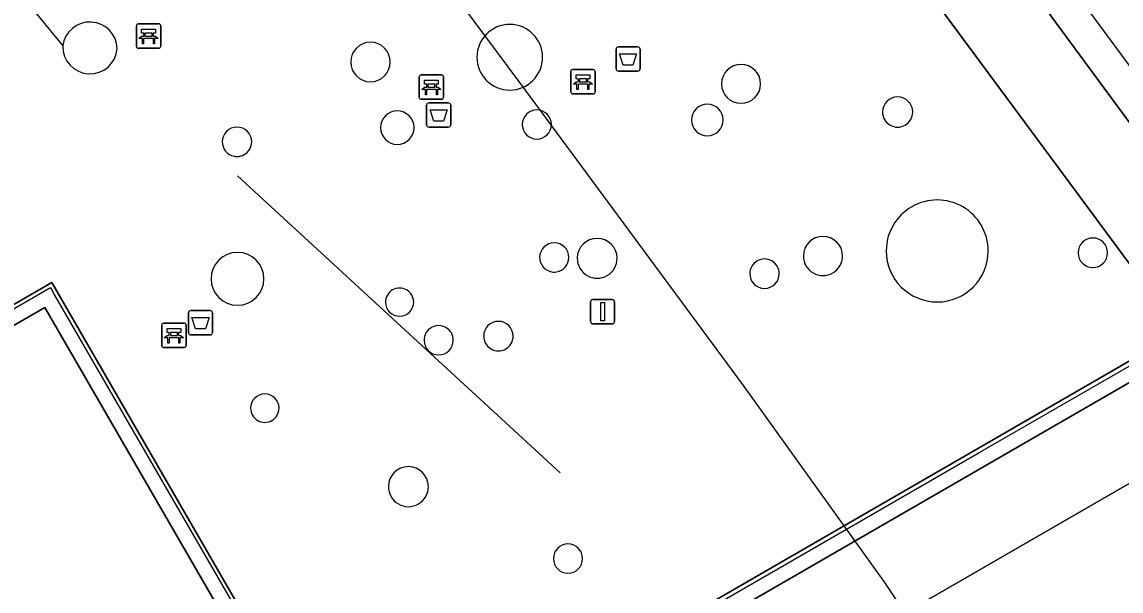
# Model space of a CAD drawing. Extents: x 155018 to 156648, y 383979 to 385733.
# Drawn here: x 155957.69 to 156002.85, y 384975.12 to 384998.49 of the extents above; entities that cross this region are included whole.
import ezdxf

# ---------------------------------------------------------------- set-up
doc = ezdxf.new("R2010")
doc.units = 0
for name, color, linetype in [('IMGEO_Afvalbak', 7, 'Continuous'), ('IMGEO_Bank', 7, 'Continuous'), ('IMGEO_Dek', 7, 'Continuous'), ('IMGEO_Groenvoorziening', 7, 'Continuous'), ('IMGEO_Lichtmast', 7, 'Continuous'), ('IMGEO_Lijnafwatering', 7, 'Continuous'), ('IMGEO_OVBaan_gesloten', 7, 'Continuous'), ('IMGEO_Pand', 7, 'Continuous'), ('IMGEO_Pand_overbouw', 7, 'Continuous'), ('IMGEO_Voetpad_gesloten', 7, 'Continuous'), ('IMGEO_Voetpad_open', 7, 'Continuous')]:
    doc.layers.add(name, color=color, linetype=linetype)

msp = doc.modelspace()

# ---------------------------------------------------------------- linework, layer by layer
at = {"layer": 'IMGEO_Afvalbak'}
for p, q in [((155982.097, 384996.573), (155982.097, 384997.373)), ((155982.097, 384997.373), (155982.097, 384996.573)), ((155982.197, 384997.473), (155982.987, 384997.473)), ((155982.987, 384997.473), (155982.197, 384997.473)), ((155983.087, 384997.373), (155983.087, 384996.573)), ((155983.087, 384996.573), (155983.087, 384997.373)), ((155982.987, 384996.473), (155982.197, 384996.473)), ((155982.197, 384996.473), (155982.987, 384996.473)), ((155974.314, 384994.273), (155974.314, 384995.073)), ((155974.314, 384995.073), (155974.314, 384994.273)), ((155974.414, 384995.173), (155975.204, 384995.173)), ((155975.204, 384995.173), (155974.414, 384995.173)), ((155975.304, 384995.073), (155975.304, 384994.273)), ((155975.304, 384994.273), (155975.304, 384995.073)), ((155975.204, 384994.173), (155974.414, 384994.173)), ((155974.414, 384994.173), (155975.204, 384994.173)), ((155964.527, 384985.738), (155964.527, 384986.538)), ((155964.527, 384986.538), (155964.527, 384985.738)), ((155964.627, 384986.638), (155965.417, 384986.638)), ((155965.417, 384986.638), (155964.627, 384986.638)), ((155965.517, 384986.538), (155965.517, 384985.738)), ((155965.517, 384985.738), (155965.517, 384986.538)), ((155965.417, 384985.638), (155964.627, 384985.638)), ((155964.627, 384985.638), (155965.417, 384985.638))]:
    msp.add_line(p, q, dxfattribs=at)
for points in [[(155982.24, 384997.187), (155982.944, 384997.187), (155982.795, 384996.717), (155982.389, 384996.717), (155982.24, 384997.187)], [(155974.457, 384994.887), (155975.161, 384994.887), (155975.012, 384994.417), (155974.606, 384994.417), (155974.457, 384994.887)], [(155964.67, 384986.352), (155965.374, 384986.352), (155965.225, 384985.882), (155964.819, 384985.882), (155964.67, 384986.352)]]:
    msp.add_lwpolyline(points, dxfattribs=at)
for centre, start, end in [((155982.197, 384997.373), 90, 180), ((155982.197, 384997.373), 90, 180), ((155982.987, 384997.373), 0, 90), ((155982.987, 384997.373), 360, 90), ((155982.197, 384996.573), 180, 270), ((155982.197, 384996.573), 180, 270), ((155982.987, 384996.573), 270, 0), ((155982.987, 384996.573), 270, 0), ((155974.414, 384995.073), 90, 180), ((155974.414, 384995.073), 90, 180), ((155975.204, 384995.073), 0, 90), ((155975.204, 384995.073), 360, 90), ((155974.414, 384994.273), 180, 270), ((155974.414, 384994.273), 180, 270), ((155975.204, 384994.273), 270, 0), ((155975.204, 384994.273), 270, 0), ((155964.627, 384986.538), 90, 180), ((155964.627, 384986.538), 90, 180), ((155965.417, 384986.538), 0, 90), ((155965.417, 384986.538), 360, 90), ((155964.627, 384985.738), 180, 270), ((155964.627, 384985.738), 180, 270), ((155965.417, 384985.738), 270, 0), ((155965.417, 384985.738), 270, 0)]:
    msp.add_arc(centre, 0.1, start, end, dxfattribs=at)
at = {"layer": 'IMGEO_Bank'}
for p, q in [((155962.388, 384997.491), (155962.388, 384998.332)), ((155962.388, 384998.332), (155962.388, 384997.491)), ((155962.463, 384998.416), (155963.304, 384998.416)), ((155963.304, 384998.416), (155962.463, 384998.416)), ((155963.388, 384998.341), (155963.388, 384997.5)), ((155963.388, 384997.5), (155963.388, 384998.341)), ((155963.085, 384997.814), (155962.692, 384997.814)), ((155962.697, 384997.922), (155962.697, 384998.028)), ((155962.741, 384998.028), (155962.741, 384997.922)), ((155963.029, 384998.034), (155962.747, 384998.034)), ((155962.747, 384997.916), (155963.029, 384997.916)), ((155963.035, 384997.922), (155963.035, 384998.028)), ((155963.079, 384998.028), (155963.079, 384997.922)), ((155963.313, 384997.416), (155962.472, 384997.416)), ((155962.472, 384997.416), (155963.313, 384997.416)), ((155974.087, 384996.32), (155974.928, 384996.32)), ((155974.928, 384996.32), (155974.087, 384996.32)), ((155980.24, 384995.613), (155980.24, 384996.454)), ((155980.24, 384996.454), (155980.24, 384995.613)), ((155980.315, 384996.538), (155981.156, 384996.538)), ((155981.156, 384996.538), (155980.315, 384996.538)), ((155981.24, 384996.463), (155981.24, 384995.622)), ((155981.24, 384995.622), (155981.24, 384996.463)), ((155974.012, 384995.395), (155974.012, 384996.236)), ((155974.012, 384996.236), (155974.012, 384995.395)), ((155974.321, 384995.826), (155974.321, 384995.932)), ((155974.365, 384995.932), (155974.365, 384995.826)), ((155974.653, 384995.938), (155974.371, 384995.938)), ((155974.659, 384995.826), (155974.659, 384995.932)), ((155974.703, 384995.932), (155974.703, 384995.826)), ((155975.012, 384996.245), (155975.012, 384995.404)), ((155975.012, 384995.404), (155975.012, 384996.245)), ((155980.937, 384995.936), (155980.544, 384995.936)), ((155980.549, 384996.044), (155980.549, 384996.15)), ((155980.593, 384996.15), (155980.593, 384996.044)), ((155980.881, 384996.156), (155980.599, 384996.156)), ((155980.599, 384996.038), (155980.881, 384996.038)), ((155980.887, 384996.044), (155980.887, 384996.15)), ((155980.931, 384996.15), (155980.931, 384996.044)), ((155974.709, 384995.718), (155974.316, 384995.718)), ((155974.371, 384995.82), (155974.653, 384995.82)), ((155981.165, 384995.538), (155980.324, 384995.538)), ((155980.324, 384995.538), (155981.165, 384995.538)), ((155974.937, 384995.32), (155974.096, 384995.32)), ((155974.096, 384995.32), (155974.937, 384995.32)), ((155963.432, 384985.195), (155963.432, 384986.036)), ((155963.432, 384986.036), (155963.432, 384985.195)), ((155963.507, 384986.12), (155964.348, 384986.12)), ((155964.348, 384986.12), (155963.507, 384986.12)), ((155964.432, 384986.045), (155964.432, 384985.204)), ((155964.432, 384985.204), (155964.432, 384986.045)), ((155964.129, 384985.518), (155963.736, 384985.518)), ((155963.741, 384985.626), (155963.741, 384985.732)), ((155963.785, 384985.732), (155963.785, 384985.626)), ((155964.073, 384985.738), (155963.791, 384985.738)), ((155963.791, 384985.62), (155964.073, 384985.62)), ((155964.079, 384985.626), (155964.079, 384985.732)), ((155964.123, 384985.732), (155964.123, 384985.626)), ((155964.357, 384985.12), (155963.516, 384985.12)), ((155963.516, 384985.12), (155964.357, 384985.12))]:
    msp.add_line(p, q, dxfattribs=at)
for points in [[(155962.691, 384998.034), (155962.605, 384998.034), (155962.605, 384998.195), (155963.168, 384998.195), (155963.168, 384998.034), (155963.085, 384998.034)], [(155962.635, 384997.814), (155962.493, 384997.814), (155962.605, 384997.916), (155962.691, 384997.916)], [(155962.685, 384997.807), (155962.685, 384997.6), (155962.642, 384997.6), (155962.642, 384997.807)], [(155963.085, 384997.916), (155963.168, 384997.916), (155963.28, 384997.814), (155963.141, 384997.814)], [(155963.135, 384997.807), (155963.135, 384997.6), (155963.091, 384997.6), (155963.091, 384997.807)], [(155980.543, 384996.156), (155980.457, 384996.156), (155980.457, 384996.317), (155981.02, 384996.317), (155981.02, 384996.156), (155980.937, 384996.156)], [(155974.315, 384995.938), (155974.229, 384995.938), (155974.229, 384996.099), (155974.792, 384996.099), (155974.792, 384995.938), (155974.709, 384995.938)], [(155980.487, 384995.936), (155980.345, 384995.936), (155980.457, 384996.038), (155980.543, 384996.038)], [(155980.537, 384995.929), (155980.537, 384995.722), (155980.494, 384995.722), (155980.494, 384995.929)], [(155980.937, 384996.038), (155981.02, 384996.038), (155981.132, 384995.936), (155980.993, 384995.936)], [(155980.987, 384995.929), (155980.987, 384995.722), (155980.943, 384995.722), (155980.943, 384995.929)], [(155974.259, 384995.718), (155974.117, 384995.718), (155974.229, 384995.82), (155974.315, 384995.82)], [(155974.309, 384995.711), (155974.309, 384995.504), (155974.266, 384995.504), (155974.266, 384995.711)], [(155974.709, 384995.82), (155974.792, 384995.82), (155974.904, 384995.718), (155974.765, 384995.718)], [(155974.759, 384995.711), (155974.759, 384995.504), (155974.715, 384995.504), (155974.715, 384995.711)], [(155963.679, 384985.518), (155963.537, 384985.518), (155963.649, 384985.62), (155963.735, 384985.62)], [(155963.735, 384985.738), (155963.649, 384985.738), (155963.649, 384985.899), (155964.212, 384985.899), (155964.212, 384985.738), (155964.129, 384985.738)], [(155963.729, 384985.511), (155963.729, 384985.304), (155963.686, 384985.304), (155963.686, 384985.511)], [(155964.129, 384985.62), (155964.212, 384985.62), (155964.324, 384985.518), (155964.185, 384985.518)], [(155964.179, 384985.511), (155964.179, 384985.304), (155964.135, 384985.304), (155964.135, 384985.511)]]:
    msp.add_lwpolyline(points, dxfattribs=at)
for centre, radius, start, end in [((155962.466, 384998.338), 0.0779, 92.4484, 184.2845), ((155962.466, 384998.338), 0.0779, 92.4484, 184.2845), ((155963.31, 384998.338), 0.0779, 2.4484, 94.2845), ((155963.31, 384998.338), 0.0779, 2.4484, 94.2845), ((155962.635, 384997.807), 0.00671, 2.8957, 87.1043), ((155962.692, 384997.807), 0.00671, 92.8957, 177.1043), ((155962.69, 384998.027), 0.00671, 2.8957, 87.1043), ((155962.69, 384997.923), 0.00671, 272.8957, 357.1043), ((155962.747, 384998.027), 0.00671, 92.8957, 177.1043), ((155962.747, 384997.923), 0.00671, 182.8957, 267.1043), ((155963.029, 384998.027), 0.00671, 2.8957, 87.1043), ((155963.029, 384997.923), 0.00671, 272.8957, 357.1043), ((155963.086, 384998.027), 0.00671, 92.8957, 177.1043), ((155963.086, 384997.923), 0.00671, 182.8957, 267.1043), ((155963.084, 384997.807), 0.00671, 2.8957, 87.1043), ((155963.141, 384997.807), 0.00671, 92.8957, 177.1043), ((155962.466, 384997.494), 0.0779, 182.4484, 274.2845), ((155962.466, 384997.494), 0.0779, 182.4484, 274.2845), ((155963.31, 384997.494), 0.0779, 272.4484, 4.2845), ((155963.31, 384997.494), 0.0779, 272.4484, 4.2845), ((155974.09, 384996.242), 0.0779, 92.4484, 184.2845), ((155974.09, 384996.242), 0.0779, 92.4484, 184.2845), ((155974.934, 384996.242), 0.0779, 2.4484, 94.2845), ((155974.934, 384996.242), 0.0779, 2.4484, 94.2845), ((155980.318, 384996.46), 0.0779, 92.4484, 184.2845), ((155980.318, 384996.46), 0.0779, 92.4484, 184.2845), ((155981.162, 384996.46), 0.0779, 2.4484, 94.2845), ((155981.162, 384996.46), 0.0779, 2.4484, 94.2845), ((155974.314, 384995.931), 0.00671, 2.8957, 87.1043), ((155974.371, 384995.931), 0.00671, 92.8957, 177.1043), ((155974.653, 384995.931), 0.00671, 2.8957, 87.1043), ((155974.71, 384995.931), 0.00671, 92.8957, 177.1043), ((155980.487, 384995.929), 0.00671, 2.8957, 87.1043), ((155980.544, 384995.929), 0.00671, 92.8957, 177.1043), ((155980.542, 384996.149), 0.00671, 2.8957, 87.1043), ((155980.542, 384996.045), 0.00671, 272.8957, 357.1043), ((155980.599, 384996.149), 0.00671, 92.8957, 177.1043), ((155980.599, 384996.045), 0.00671, 182.8957, 267.1043), ((155980.881, 384996.149), 0.00671, 2.8957, 87.1043), ((155980.881, 384996.045), 0.00671, 272.8957, 357.1043), ((155980.938, 384996.149), 0.00671, 92.8957, 177.1043), ((155980.938, 384996.045), 0.00671, 182.8957, 267.1043), ((155980.936, 384995.929), 0.00671, 2.8957, 87.1043), ((155980.993, 384995.929), 0.00671, 92.8957, 177.1043), ((155974.259, 384995.711), 0.00671, 2.8957, 87.1043), ((155974.316, 384995.711), 0.00671, 92.8957, 177.1043), ((155974.314, 384995.827), 0.00671, 272.8957, 357.1043), ((155974.371, 384995.827), 0.00671, 182.8957, 267.1043), ((155974.653, 384995.827), 0.00671, 272.8957, 357.1043), ((155974.71, 384995.827), 0.00671, 182.8957, 267.1043), ((155974.708, 384995.711), 0.00671, 2.8957, 87.1043), ((155974.765, 384995.711), 0.00671, 92.8957, 177.1043), ((155980.318, 384995.616), 0.0779, 182.4484, 274.2845), ((155980.318, 384995.616), 0.0779, 182.4484, 274.2845), ((155981.162, 384995.616), 0.0779, 272.4484, 4.2845), ((155981.162, 384995.616), 0.0779, 272.4484, 4.2845), ((155974.09, 384995.398), 0.0779, 182.4484, 274.2845), ((155974.09, 384995.398), 0.0779, 182.4484, 274.2845), ((155974.934, 384995.398), 0.0779, 272.4484, 4.2845), ((155974.934, 384995.398), 0.0779, 272.4484, 4.2845), ((155963.51, 384986.042), 0.0779, 92.4484, 184.2845), ((155963.51, 384986.042), 0.0779, 92.4484, 184.2845), ((155964.354, 384986.042), 0.0779, 2.4484, 94.2845), ((155964.354, 384986.042), 0.0779, 2.4484, 94.2845), ((155963.679, 384985.511), 0.00671, 2.8957, 87.1043), ((155963.736, 384985.511), 0.00671, 92.8957, 177.1043), ((155963.734, 384985.731), 0.00671, 2.8957, 87.1043), ((155963.734, 384985.627), 0.00671, 272.8957, 357.1043), ((155963.791, 384985.731), 0.00671, 92.8957, 177.1043), ((155963.791, 384985.627), 0.00671, 182.8957, 267.1043), ((155964.073, 384985.731), 0.00671, 2.8957, 87.1043), ((155964.073, 384985.627), 0.00671, 272.8957, 357.1043), ((155964.13, 384985.731), 0.00671, 92.8957, 177.1043), ((155964.13, 384985.627), 0.00671, 182.8957, 267.1043), ((155964.128, 384985.511), 0.00671, 2.8957, 87.1043), ((155964.185, 384985.511), 0.00671, 92.8957, 177.1043), ((155963.51, 384985.198), 0.0779, 182.4484, 274.2845), ((155963.51, 384985.198), 0.0779, 182.4484, 274.2845), ((155964.354, 384985.198), 0.0779, 272.4484, 4.2845), ((155964.354, 384985.198), 0.0779, 272.4484, 4.2845)]:
    msp.add_arc(centre, radius, start, end, dxfattribs=at)
at = {"layer": 'IMGEO_Dek'}
msp.add_lwpolyline([(155993.065, 385002.273), (156005.259, 384985.766), (156005.736, 384985.143), (156007.45, 384981.995), (156019.904, 384959.036), (156026.633, 384946.28), (156027.709, 384944.118), (156028.763, 384941.944), (156029.793, 384939.759), (156030.8, 384937.563), (156031.783, 384935.357), (156032.743, 384933.14), (156033.68, 384930.916), (156034.6, 384928.685)], dxfattribs=at)
at = {"layer": 'IMGEO_Groenvoorziening'}
for centre, radius, start, end in [((155960.48, 384997.371), 1.122, 1.4571, 173.0099), ((155977.73, 384997.045), 1.35, 360, 180), ((155960.485, 384997.481), 1.119, 178.609, 355.858), ((155972.006, 384996.85), 0.811, 360, 180), ((155972.006, 384996.85), 0.811, 180, 0), ((155977.73, 384997.045), 1.35, 180, 0), ((155987.236, 384995.952), 0.8, 0, 180), ((155987.236, 384995.952), 0.8, 180, 0), ((155993.668, 384994.794), 0.62, 0.0462, 179.9538), ((155985.852, 384994.47), 0.65, 0, 180), ((155973.109, 384994.154), 0.689, 0, 180), ((155978.843, 384994.281), 0.6, 0, 180), ((155993.668, 384994.794), 0.62, 179.9538, 0.0462), ((155966.522, 384993.572), 0.604, 0.0475, 179.9525), ((155973.109, 384994.154), 0.689, 180, 360), ((155978.843, 384994.281), 0.6, 180, 0), ((155985.852, 384994.47), 0.65, 180, 360), ((155966.522, 384993.572), 0.604, 179.9525, 0.0475), ((155995.296, 384989.087), 2.095, 359.9863, 180.0137), ((155981.323, 384988.786), 0.819, 0.035, 179.965), ((155990.601, 384988.881), 0.806, 0.0356, 179.9644), ((156001.691, 384989.013), 0.606, 360, 180), ((155979.56, 384988.819), 0.601, 0.0477, 179.9523), ((155966.544, 384987.941), 1.085, 0, 180), ((155979.56, 384988.819), 0.6, 179.9109, 278.4763), ((155979.56, 384988.821), 0.601, 278.4415, 359.9284), ((155981.323, 384988.786), 0.819, 179.965, 0.035), ((155988.198, 384988.153), 0.605, 359.9526, 180.0474), ((155990.601, 384988.881), 0.806, 179.9644, 0.0356), ((155995.296, 384989.087), 2.095, 180.0137, 359.9863), ((156001.691, 384989.013), 0.606, 180, 0), ((155966.544, 384987.941), 1.085, 180, 0), ((155988.198, 384988.153), 0.605, 180.0474, 359.9526), ((155973.204, 384986.985), 0.579, 359.9505, 180.0495), ((155973.204, 384986.985), 0.579, 180.0495, 359.9505), ((155974.81, 384985.417), 0.601, 359.9523, 180.0477), ((155977.265, 384985.589), 0.606, 0.0946, 179.9054), ((155977.265, 384985.589), 0.606, 179.9055, 0.0945), ((155974.81, 384985.417), 0.601, 180.0477, 359.9523), ((155967.666, 384982.628), 0.586, 0.0489, 179.9511), ((155967.666, 384982.628), 0.586, 179.9511, 0.0489), ((155973.565, 384979.404), 0.823, 0.0348, 179.9652), ((155973.565, 384979.404), 0.823, 179.9652, 0.0348), ((155980.124, 384976.448), 0.6, 360, 180), ((155980.124, 384976.448), 0.6, 180, 0)]:
    msp.add_arc(centre, radius, start, end, dxfattribs=at)
at = {"layer": 'IMGEO_Lichtmast'}
for p, q in [((155981.048, 384986.191), (155981.048, 384986.991)), ((155981.048, 384986.991), (155981.048, 384986.191)), ((155981.148, 384987.091), (155981.938, 384987.091)), ((155981.938, 384987.091), (155981.148, 384987.091)), ((155982.038, 384986.991), (155982.038, 384986.191)), ((155982.038, 384986.191), (155982.038, 384986.991)), ((155981.938, 384986.091), (155981.148, 384986.091)), ((155981.148, 384986.091), (155981.938, 384986.091))]:
    msp.add_line(p, q, dxfattribs=at)
msp.add_lwpolyline([(155981.468, 384986.966), (155981.618, 384986.966), (155981.618, 384986.216), (155981.468, 384986.216), (155981.468, 384986.966)], dxfattribs=at)
for centre, start, end in [((155981.148, 384986.991), 90, 180), ((155981.148, 384986.991), 90, 180), ((155981.938, 384986.991), 0, 90), ((155981.938, 384986.991), 360, 90), ((155981.148, 384986.191), 180, 270), ((155981.148, 384986.191), 180, 270), ((155981.938, 384986.191), 270, 0), ((155981.938, 384986.191), 270, 0)]:
    msp.add_arc(centre, 0.1, start, end, dxfattribs=at)
at = {"layer": 'IMGEO_Lijnafwatering'}
for points in [[(155947.333, 385012.135), (155959.366, 384997.508)], [(155979.805, 384979.966), (155966.546, 384992.179)], [(155954.496, 384985.063), (155958.853, 384987.58), (155959.028, 384987.277), (155967.101, 384973.298)], [(155990.688, 384977.149), (155997.142, 384980.871), (156005.99, 384985.974), (156008.239, 384981.864)], [(155971.328, 384965.984), (155984.235, 384973.428), (155990.688, 384977.149)]]:
    msp.add_lwpolyline(points, dxfattribs=at)
at = {"layer": 'IMGEO_OVBaan_gesloten'}
for points in [[(155979.764, 385032.081), (155974.872, 385027.658), (155995.59, 385004.532), (155997.578, 385002.031), (155999.124, 385000), (156000, 384998.694), (156006.18, 384990.304)], [(155974.872, 385027.658), (155995.59, 385004.532), (155997.578, 385002.031), (155999.124, 385000), (156000, 384998.694), (156006.18, 384990.304)]]:
    msp.add_lwpolyline(points, dxfattribs=at)
at = {"layer": 'IMGEO_Pand'}
for points in [[(155923.141, 384948.617), (155965.795, 384973.232), (155966.277, 384973.523), (155958.623, 384986.76), (155917.445, 384962.973), (155917.347, 384962.917)], [(156019.904, 384959.036), (156007.45, 384981.995), (155994.332, 384974.424), (155999.975, 384964.623), (155988.264, 384957.833), (155982.591, 384967.618), (155980.785, 384970.743), (155971.756, 384965.511), (155969.134, 384963.992), (155991.187, 384925.849), (155993.282, 384927.061), (155996.441, 384921.574), (155994.346, 384920.363), (156005.605, 384900.893), (156010.399, 384903.656), (156014.335, 384905.924), (156017.206, 384907.579), (156009.646, 384920.869), (156002.887, 384932.567), (156014.565, 384939.327), (156017.667, 384933.972), (156021.332, 384927.645), (156029.096, 384914.462), (156038.102, 384919.688)]]:
    msp.add_lwpolyline(points, dxfattribs=at)
at = {"layer": 'IMGEO_Pand_overbouw'}
for points in [[(155965.559, 385012.912), (155978.136, 384996.006), (155987.316, 384983.556), (155990.796, 384978.713), (155993.126, 384975.469), (155998.046, 384968.109), (156006.13, 384955.201), (156010.865, 384946.812), (156014.639, 384939.822), (156019.077, 384930.797), (156020.968, 384926.754)], [(156043.087, 384927.641), (156041.379, 384931.534), (156039.688, 384935.316), (156037.638, 384939.699), (156032.938, 384949.258), (156031.228, 384952.424), (156028.885, 384956.762), (156023.824, 384965.729), (156015.329, 384979.293), (156010.047, 384987.197), (156004.748, 384994.572), (156003.959, 384995.67), (155994.678, 385008.257)]]:
    msp.add_lwpolyline(points, dxfattribs=at)
msp.add_lwpolyline([(155994.332, 384974.424), (156007.45, 384981.995), (156005.736, 384985.143), (155980.785, 384970.743), (155982.591, 384967.618), (155988.264, 384957.833), (155999.975, 384964.623)], close=True, dxfattribs=at)
at = {"layer": 'IMGEO_Voetpad_gesloten'}
for points in [[(155963.734, 385039.816), (155959.29, 385044.258), (155956.795, 385042.822), (155957.893, 385040.987), (155958.285, 385040.332), (155958.02, 385040.155), (155955.448, 385038.728), (155931.817, 385025.064), (155942.064, 385007.325), (155950.631, 384992.493), (155938.439, 384985.458), (155914.373, 384971.571), (155914.251, 384971.5), (155917.172, 384963.671), (155958.91, 384987.786), (155968.004, 384972.037), (155970.981, 384966.859), (155971.372, 384966.18), (155987.127, 384975.286), (156005.259, 384985.766), (155993.065, 385002.273)], [(156006.18, 384990.304), (156000, 384998.694), (155999.124, 385000), (155997.578, 385002.031), (155995.59, 385004.532), (155993.065, 385002.273), (156005.259, 384985.766), (156006.208, 384986.314), (156020.747, 384959.495)], [(156006.18, 384990.304), (156000, 384998.694), (155999.124, 385000), (155997.578, 385002.031), (155995.59, 385004.532), (155993.065, 385002.273), (156005.259, 384985.766), (156005.736, 384985.143), (156007.45, 384981.995), (156019.904, 384959.036), (156026.633, 384946.28)], [(156020.747, 384959.495), (156006.208, 384986.314), (156005.259, 384985.766), (155987.127, 384975.286), (155971.372, 384966.18), (155971.756, 384965.511), (155980.785, 384970.743), (156005.736, 384985.143), (156007.45, 384981.995), (156019.904, 384959.036)]]:
    msp.add_lwpolyline(points, dxfattribs=at)
msp.add_lwpolyline([(155958.91, 384987.786), (155917.172, 384963.671), (155917.222, 384963.529), (155917.347, 384962.917), (155917.445, 384962.973), (155958.623, 384986.76), (155966.277, 384973.523), (155967.357, 384971.656), (155967.874, 384971.96), (155968.004, 384972.037)], close=True, dxfattribs=at)
for centre, radius, start, end in [((155960.48, 384997.371), 1.122, 1.4571, 173.0099), ((155977.73, 384997.045), 1.35, 360, 180), ((155960.485, 384997.481), 1.119, 178.609, 355.858), ((155972.006, 384996.85), 0.811, 360, 180), ((155972.006, 384996.85), 0.811, 180, 0), ((155977.73, 384997.045), 1.35, 180, 0), ((155987.236, 384995.952), 0.8, 0, 180), ((155987.236, 384995.952), 0.8, 180, 0), ((155993.668, 384994.794), 0.62, 0.0462, 179.9538), ((155985.852, 384994.47), 0.65, 0, 180), ((155973.109, 384994.154), 0.689, 0, 180), ((155978.843, 384994.281), 0.6, 0, 180), ((155993.668, 384994.794), 0.62, 179.9538, 0.0462), ((155966.522, 384993.572), 0.604, 0.0475, 179.9525), ((155973.109, 384994.154), 0.689, 180, 360), ((155978.843, 384994.281), 0.6, 180, 0), ((155985.852, 384994.47), 0.65, 180, 360), ((155966.522, 384993.572), 0.604, 179.9525, 0.0475), ((155995.296, 384989.087), 2.095, 359.9863, 180.0137), ((155981.323, 384988.786), 0.819, 0.035, 179.965), ((155990.601, 384988.881), 0.806, 0.0356, 179.9644), ((156001.691, 384989.013), 0.606, 360, 180), ((155979.56, 384988.819), 0.601, 0.0477, 179.9523), ((155966.544, 384987.941), 1.085, 0, 180), ((155979.56, 384988.819), 0.6, 179.9109, 278.4763), ((155979.56, 384988.821), 0.601, 278.4415, 359.9284), ((155981.323, 384988.786), 0.819, 179.965, 0.035), ((155988.198, 384988.153), 0.605, 359.9526, 180.0474), ((155990.601, 384988.881), 0.806, 179.9644, 0.0356), ((155995.296, 384989.087), 2.095, 180.0137, 359.9863), ((156001.691, 384989.013), 0.606, 180, 0), ((155966.544, 384987.941), 1.085, 180, 0), ((155988.198, 384988.153), 0.605, 180.0474, 359.9526), ((155973.204, 384986.985), 0.579, 359.9505, 180.0495), ((155973.204, 384986.985), 0.579, 180.0495, 359.9505), ((155974.81, 384985.417), 0.601, 359.9523, 180.0477), ((155977.265, 384985.589), 0.606, 0.0946, 179.9054), ((155977.265, 384985.589), 0.606, 179.9055, 0.0945), ((155974.81, 384985.417), 0.601, 180.0477, 359.9523), ((155967.666, 384982.628), 0.586, 0.0489, 179.9511), ((155967.666, 384982.628), 0.586, 179.9511, 0.0489), ((155973.565, 384979.404), 0.823, 0.0348, 179.9652), ((155973.565, 384979.404), 0.823, 179.9652, 0.0348), ((155980.124, 384976.448), 0.6, 360, 180), ((155980.124, 384976.448), 0.6, 180, 0)]:
    msp.add_arc(centre, radius, start, end, dxfattribs=at)
at = {"layer": 'IMGEO_Voetpad_open'}
msp.add_lwpolyline([(155980.785, 384970.743), (155982.591, 384967.618), (155994.332, 384974.424), (156007.45, 384981.995), (156005.736, 384985.143)], close=True, dxfattribs=at)

doc.saveas('drawing.dxf')
